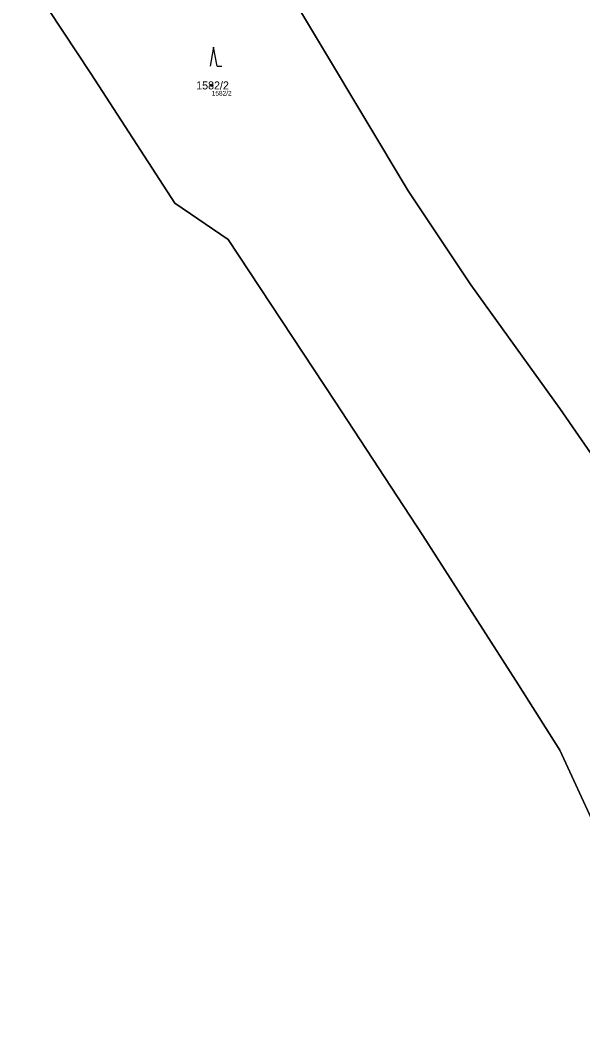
# Model space of a CAD drawing. Extents: x -653098 to -649479, y -997642 to -992666.
# Drawn here: x -650793.2 to -650673.8, y -996567.1 to -996350.3 of the extents above; entities that cross this region are included whole.
import ezdxf

# ---------------------------------------------------------------- set-up
doc = ezdxf.new("R2010")
doc.units = 0
for name, color, linetype in [('Definiční body', 7, 'Continuous'), ('Hranice parcel', 7, 'Continuous'), ('Parcelní čísla', 7, 'Continuous'), ('Polygon ku', 7, 'Continuous'), ('Polygon parcely', 7, 'Continuous'), ('Značky kultur', 7, 'Continuous')]:
    doc.layers.add(name, color=color, linetype=linetype)

msp = doc.modelspace()

# ---------------------------------------------------------------- linework, layer by layer
at = {"layer": 'Definiční body'}
msp.add_circle((-650752.59, -996364.14), 0.25, dxfattribs=at)
at = {"layer": 'Hranice parcel'}
for points in [[(-650697.5, -996406.49), (-650710.84, -996386.51), (-650738.04, -996341.09), (-650751.61, -996344.26), (-650760.82, -996323.18), (-650754, -996313.87), (-650771.64, -996280.23), (-650790.92, -996221.78)], [(-650671.03, -996521.68), (-650678.61, -996505.27), (-650687.37, -996491.39), (-650707.74, -996459.68), (-650726.42, -996431.17), (-650749.13, -996396.82), (-650760.46, -996389.11), (-650778.27, -996361.6), (-650793.25, -996338.99)], [(-650646.44, -996479.32), (-650658.13, -996462.34), (-650678.61, -996432.75), (-650697.5, -996406.49)]]:
    msp.add_lwpolyline(points, dxfattribs=at)
at = {"layer": 'Polygon ku'}
msp.add_lwpolyline([(-650793.25, -996338.99), (-650778.27, -996361.6), (-650760.46, -996389.11), (-650749.13, -996396.82), (-650726.42, -996431.17), (-650707.74, -996459.68), (-650687.37, -996491.39), (-650678.61, -996505.27), (-650671.03, -996521.68), (-650669.07, -996530.54), (-650659.15, -996545), (-650652.19, -996559.33), (-650648.71, -996575.59)], dxfattribs=at)
at = {"layer": 'Polygon parcely'}
msp.add_lwpolyline([(-650635.96, -996420.85), (-650632.2, -996400.86), (-650631.81, -996383.56), (-650636.03, -996363.31), (-650650.91, -996344), (-650676.86, -996311.04), (-650705.05, -996286.98), (-650724.18, -996272.67), (-650737.09, -996260.27), (-650750.69, -996237.66), (-650760.15, -996216.92), (-650787.19, -996220.27), (-650790.92, -996221.78), (-650771.64, -996280.23), (-650754, -996313.87), (-650760.82, -996323.18), (-650751.61, -996344.26), (-650738.04, -996341.09), (-650710.84, -996386.51), (-650697.5, -996406.49), (-650678.61, -996432.75), (-650658.13, -996462.34), (-650646.44, -996479.32), (-650640.62, -996452.36)], close=True, dxfattribs=at)
msp.add_lwpolyline([(-650793.25, -996338.99), (-650778.27, -996361.6), (-650760.46, -996389.11), (-650749.13, -996396.82), (-650726.42, -996431.17), (-650707.74, -996459.68), (-650687.37, -996491.39), (-650678.61, -996505.27), (-650671.03, -996521.68), (-650643.44, -996514.33), (-650646.44, -996479.32), (-650658.13, -996462.34), (-650678.61, -996432.75), (-650697.5, -996406.49), (-650710.84, -996386.51), (-650738.04, -996341.09)], dxfattribs=at)
at = {"layer": 'Značky kultur'}
for p, q in [((-650752.19, -996356.03), (-650752.94, -996360.03)), ((-650751.44, -996360.03), (-650752.19, -996356.03)), ((-650751.44, -996360.03), (-650750.44, -996360.03))]:
    msp.add_line(p, q, dxfattribs=at)

# ---------------------------------------------------------------- texts
at = {"layer": 'Definiční body'}
msp.add_text('1582/2', height=1, dxfattribs=at).set_placement((-650752.59, -996366.3))
at = {"layer": 'Parcelní čísla'}
msp.add_text('1582/2', height=1.7, dxfattribs=at).set_placement((-650755.9, -996364.99))

doc.saveas('drawing.dxf')
